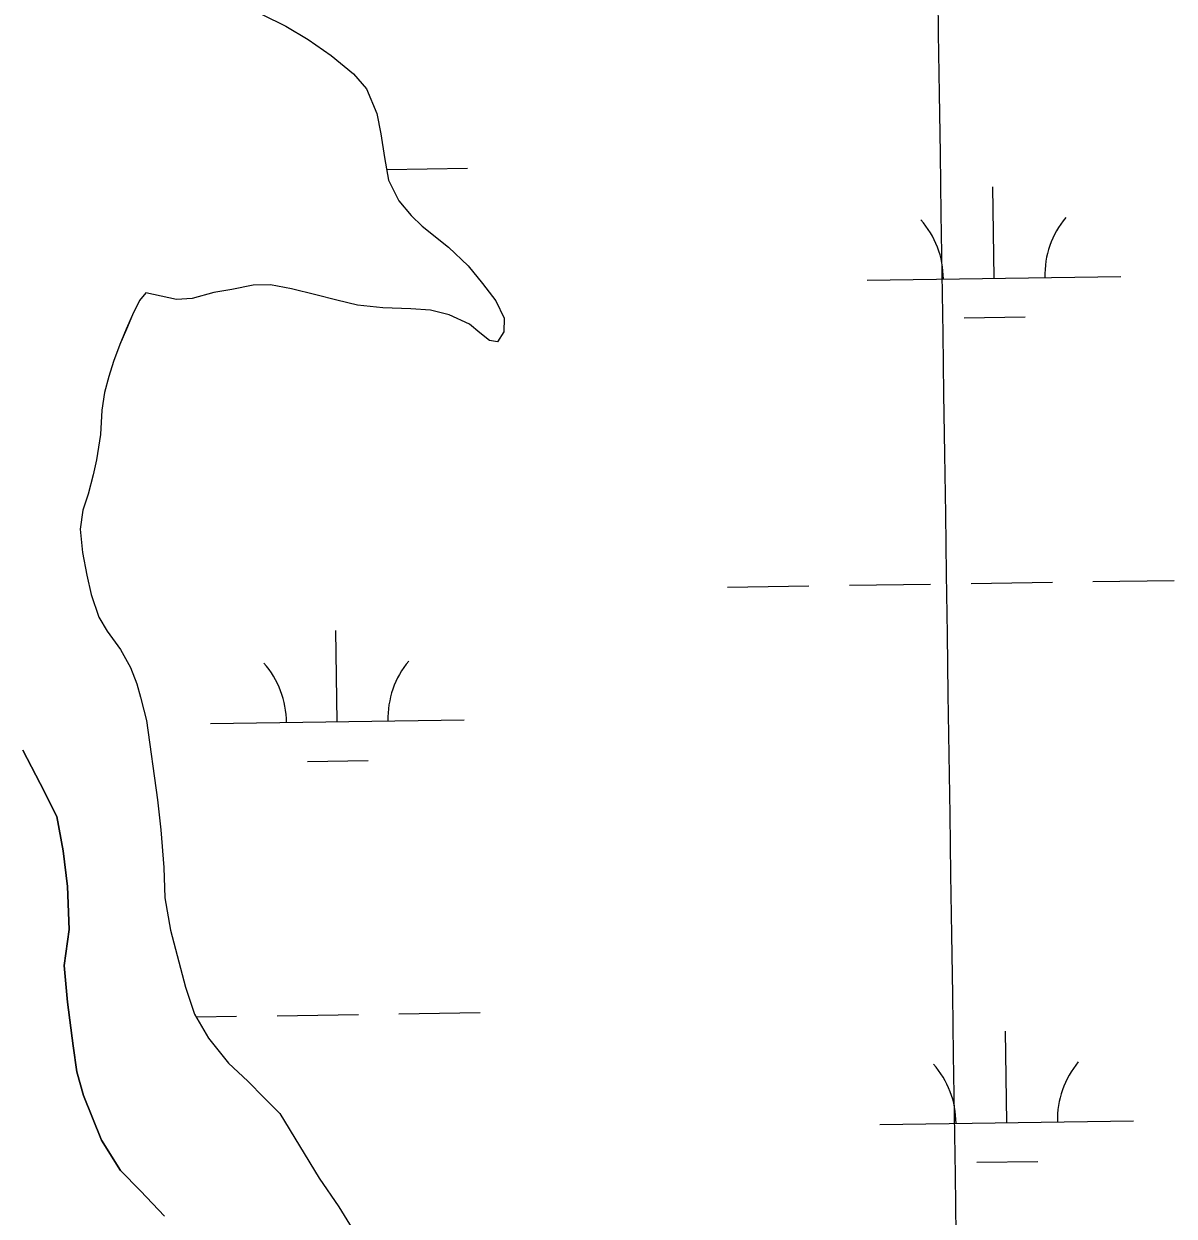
# Model space of a CAD drawing. Extents: x 3807117 to 3845308, y 337856 to 363736.
# Drawn here: x 3816275 to 3816728.3, y 345237.8 to 345707.5 of the extents above; entities that cross this region are included whole.
import ezdxf

# ---------------------------------------------------------------- set-up
doc = ezdxf.new("R2010")
doc.units = 0
for name, color, linetype in [('V-GRID-MAJR', 7, 'Continuous'), ('V-TOPO-SHOR', 7, 'Continuous'), ('V-WETL-SWMP', 7, 'Continuous')]:
    doc.layers.add(name, color=color, linetype=linetype)

msp = doc.modelspace()

# ---------------------------------------------------------------- linework, layer by layer
at = {"layer": 'V-GRID-MAJR'}
msp.add_spline([(3816669.932, 343360.875), (3816580.929, 349419.092), (3816491.898, 355479.234), (3816402.867, 361539.376), (3816402.839, 361541.303)], degree=3, dxfattribs=at)
at = {"layer": 'V-TOPO-SHOR'}
for points in [[(3816368.986, 345711.25800000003), (3816378.2260000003, 345706.636), (3816387.09, 345701.328), (3816396.109, 345695.026), (3816404.9790000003, 345687.887), (3816410.032, 345681.878), (3816414.181, 345672.205), (3816415.731, 345664.202), (3816417.21, 345654.828), (3816418.764, 345645.987), (3816422.756, 345637.762), (3816427.6550000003, 345631.982), (3816431.9390000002, 345627.876), (3816442.413, 345619.598), (3816450.0640000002, 345612.15), (3816455.7290000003, 345605.227), (3816461.088, 345598.381), (3816464.3140000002, 345591.526), (3816464.179, 345586.189), (3816461.674, 345582.292), (3816458.5470000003, 345582.738), (3816454.723, 345585.853), (3816450.67, 345589.196)], [(3816450.67, 345589.196), (3816442.574, 345592.907), (3816435.2490000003, 345594.715), (3816427.542, 345595.299), (3816416.561, 345595.645), (3816406.566, 345596.681), (3816398.323, 345598.715), (3816390.1580000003, 345600.746), (3816380.465, 345603.157), (3816372.224, 345604.656), (3816365.436, 345604.558), (3816356.9760000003, 345602.929), (3816349.8880000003, 345601.686), (3816341.3540000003, 345599.294), (3816335.177, 345598.893), (3816323.112, 345601.559)], [(3816323.112, 345601.559), (3816320.671, 345598.487), (3816317.855, 345592.88800000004), (3816315.4220000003, 345587.213), (3816312.915, 345581.153), (3816310.409, 345574.561), (3816308.512, 345568.58), (3816306.847, 345562.293), (3816305.799, 345555.397), (3816305.215, 345545.745), (3816303.6380000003, 345535.786), (3816302.356, 345529.808), (3816300.39, 345522.22000000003), (3816298.342, 345515.93200000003), (3816297.218, 345508.422), (3816298.166, 345499.313), (3816299.88, 345490.357), (3816301.5100000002, 345482.704), (3816304.5270000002, 345473.752), (3816307.914, 345468.249), (3816313.069, 345460.991), (3816317.075, 345453.956), (3816319.545, 345447.531), (3816321.017, 345442.327), (3816322.258, 345437.199), (3816323.344, 345433.14400000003), (3816327.733, 345401.83400000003), (3816329.072, 345390.04600000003), (3816330.1920000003, 345375.114), (3816330.536, 345363.244), (3816332.875, 345350.46), (3816336.056, 345338.064), (3816338.6920000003, 345328.041), (3816342.325, 345317.33), (3816347.793, 345308.003), (3816355.637, 345298.148), (3816363.241, 345291.05), (3816369.694, 345284.408), (3816375.918, 345278.30100000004), (3816391.395, 345252.771), (3816399.165, 345241.537), (3816404.477, 345232.977)], [(3816274.591, 345421.452), (3816281.444, 345408.23600000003), (3816288.0670000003, 345395.248), (3816290.56, 345381.786), (3816292.21, 345367.713), (3816292.954, 345350.726), (3816290.932, 345336.56200000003), (3816292.202, 345322.179), (3816294.477, 345304.892), (3816295.964, 345294.72000000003), (3816298.596, 345285.315), (3816305.6920000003, 345267.737), (3816313.077, 345255.824), (3816320.985, 345247.814), (3816330.506, 345237.82)]]:
    msp.add_lwpolyline(points, dxfattribs=at)
at = {"layer": 'V-WETL-SWMP'}
for p, q in [((3816368.984983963, 345711.2590043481), (3816378.226983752, 345706.637004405)), ((3816378.226983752, 345706.637004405), (3816387.089983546, 345701.3270044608)), ((3816387.089983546, 345701.3270044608), (3816396.109983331, 345695.02600451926)), ((3816396.109983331, 345695.02600451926), (3816404.9789831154, 345687.8860045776)), ((3816404.9789831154, 345687.8860045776), (3816410.0309829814, 345681.8770046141)), ((3816410.0309829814, 345681.8770046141), (3816414.179982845, 345672.2050046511)), ((3816414.179982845, 345672.2050046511), (3816415.730982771, 345664.2020046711)), ((3816415.730982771, 345664.2020046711), (3816417.209982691, 345654.8270046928)), ((3816417.209982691, 345654.8270046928), (3816418.7639826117, 345645.9860047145)), ((3816418.0317549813, 345650.1517864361), (3816449.8567457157, 345650.6285948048)), ((3816418.7639826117, 345645.9860047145), (3816422.755982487, 345637.7620047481)), ((3816657.373078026, 345607.30243529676), (3816656.833779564, 345643.29839555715)), ((3816422.755982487, 345637.7620047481), (3816427.6549823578, 345631.9820047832)), ((3816427.6549823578, 345631.9820047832), (3816431.9389822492, 345627.8770048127)), ((3816431.9389822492, 345627.8770048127), (3816442.412981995, 345619.5980048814)), ((3816442.412981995, 345619.5980048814), (3816450.062981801, 345612.14900493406)), ((3816450.062981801, 345612.14900493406), (3816455.7289816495, 345605.2270049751)), ((3816607.3786892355, 345606.5534093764), (3816707.367466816, 345608.05146121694)), ((3816365.435983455, 345604.55700448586), (3816356.975983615, 345602.92900444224)), ((3816372.2229833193, 345604.65500452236), (3816365.435983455, 345604.55700448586)), ((3816380.463983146, 345603.1560045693), (3816372.2229833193, 345604.65500452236)), ((3816455.72898165, 345605.2270049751), (3816461.0889815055, 345598.3810050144)), ((3816323.111984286, 345601.5590042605), (3816320.670984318, 345598.48800425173)), ((3816335.17798403, 345598.89300432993), (3816323.111984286, 345601.5590042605)), ((3816341.3539839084, 345599.29400436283), (3816335.17798403, 345598.89300432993)), ((3816349.8879837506, 345601.6860044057), (3816341.3539839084, 345599.29400436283)), ((3816356.975983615, 345602.92900444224), (3816349.8879837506, 345601.6860044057)), ((3816390.1569829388, 345600.74700462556), (3816380.463983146, 345603.1560045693)), ((3816398.3239827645, 345598.714004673), (3816390.1569829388, 345600.74700462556)), ((3816406.566982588, 345596.6810047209), (3816398.3239827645, 345598.714004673)), ((3816320.670984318, 345598.48800425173), (3816317.8549843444, 345592.8880042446)), ((3816416.559982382, 345595.6450047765), (3816406.566982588, 345596.6810047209)), ((3816427.5429821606, 345595.2990048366), (3816416.559982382, 345595.6450047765)), ((3816435.247982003, 345594.71400487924), (3816427.5429821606, 345595.2990048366)), ((3816442.5749818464, 345592.90700492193), (3816435.247982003, 345594.71400487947)), ((3816461.0889815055, 345598.3810050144), (3816464.3139814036, 345591.52700504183)), ((3816317.854984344, 345592.8880042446), (3816315.4229843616, 345587.2130042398)), ((3816450.6699816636, 345589.19600497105), (3816442.5749818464, 345592.9070049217)), ((3816454.7229815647, 345585.85300499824), (3816450.6699816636, 345589.1960049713)), ((3816464.3139814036, 345591.52700504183), (3816464.177981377, 345586.189005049)), ((3816645.60558901, 345591.69340066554), (3816669.602895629, 345592.0529331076)), ((3816315.4229843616, 345587.2130042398), (3816312.9149843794, 345581.1540042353)), ((3816458.545981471, 345582.7390050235), (3816454.7229815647, 345585.85300499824)), ((3816464.177981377, 345586.189005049), (3816461.6739814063, 345582.2910050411)), ((3816312.9149843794, 345581.1540042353), (3816310.407984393, 345574.560004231)), ((3816461.6739814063, 345582.2910050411), (3816458.545981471, 345582.7390050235)), ((3816310.407984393, 345574.560004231), (3816308.5129843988, 345568.5800042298)), ((3816308.5129843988, 345568.5800042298), (3816306.847984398, 345562.29400422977)), ((3816306.847984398, 345562.29400422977), (3816305.7979843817, 345555.3980042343)), ((3816305.7979843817, 345555.3980042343), (3816305.215984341, 345545.7460042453)), ((3816305.215984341, 345545.7460042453), (3816303.638984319, 345535.78500425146)), ((3816303.638984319, 345535.78500425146), (3816302.355984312, 345529.80700425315)), ((3816302.355984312, 345529.80700425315), (3816300.3889843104, 345522.21900425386)), ((3816300.3889843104, 345522.21900425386), (3816298.3419843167, 345515.932004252)), ((3816298.3419843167, 345515.932004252), (3816297.216984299, 345508.42300425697)), ((3816297.216984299, 345508.42300425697), (3816298.16498423, 345499.31200427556)), ((3816298.16498423, 345499.31200427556), (3816299.878984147, 345490.35700429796)), ((3816299.878984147, 345490.35700429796), (3816301.510984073, 345482.70300431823)), ((3816552.339793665, 345485.644330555), (3816584.336202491, 345486.12370714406)), ((3816600.3344069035, 345486.3633954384), (3816632.330815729, 345486.8427720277)), ((3816648.329020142, 345487.0824603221), (3816680.325428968, 345487.5618369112)), ((3816696.323633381, 345487.80152520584), (3816728.320042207, 345488.2809017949)), ((3816301.510984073, 345482.70300431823), (3816304.5269839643, 345473.75200434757)), ((3816304.5269839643, 345473.75200434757), (3816307.913983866, 345468.249004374)), ((3816307.913983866, 345468.249004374), (3816313.068983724, 345460.9900044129)), ((3816398.5252838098, 345432.5921562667), (3816397.985985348, 345468.58811652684)), ((3816313.068983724, 345460.9900044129), (3816317.0739836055, 345453.9560044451)), ((3816317.0739836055, 345453.9560044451), (3816319.544983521, 345447.53100446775)), ((3816319.544983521, 345447.53100446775), (3816321.0169834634, 345442.32800448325)), ((3816321.0169834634, 345442.32800448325), (3816322.258983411, 345437.2000044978)), ((3816322.258983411, 345437.2000044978), (3816323.343983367, 345433.1450045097)), ((3816323.343983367, 345433.1450045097), (3816327.732983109, 345401.83500457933)), ((3816348.5308950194, 345431.84313034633), (3816448.5196726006, 345433.3411821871)), ((3816281.443984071, 345408.2360043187), (3816274.5909842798, 345421.4520042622)), ((3816386.7577947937, 345416.98312163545), (3816410.755101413, 345417.3426540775)), ((3816288.066983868, 345395.24800437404), (3816281.443984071, 345408.2360043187)), ((3816327.7329831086, 345401.83500457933), (3816329.072983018, 345390.0450046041)), ((3816290.5589837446, 345381.78700440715), (3816288.0669838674, 345395.24800437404)), ((3816329.072983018, 345390.0450046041), (3816330.1929829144, 345375.1140046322)), ((3816292.210983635, 345367.712004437), (3816290.5589837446, 345381.78700440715)), ((3816330.1929829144, 345375.1140046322), (3816330.5369828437, 345363.24400465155)), ((3816292.9539835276, 345350.72600446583), (3816292.210983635, 345367.712004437)), ((3816330.5369828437, 345363.24400465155), (3816332.874982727, 345350.4610046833)), ((3816290.932983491, 345336.5630044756), (3816292.9539835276, 345350.72600446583)), ((3816332.874982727, 345350.4610046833), (3816336.054982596, 345338.06400471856)), ((3816292.202983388, 345322.180004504), (3816290.9329834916, 345336.5630044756)), ((3816336.0549825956, 345338.06400471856), (3816338.690982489, 345328.0400047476)), ((3816338.690982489, 345328.0400047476), (3816342.324982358, 345317.3290047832)), ((3816294.477983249, 345304.89300454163), (3816292.202983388, 345322.180004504)), ((3816342.324982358, 345317.3290047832), (3816347.7919821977, 345308.00300482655)), ((3816374.8493657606, 345316.7924844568), (3816406.845774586, 345317.2718610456)), ((3816422.843978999, 345317.51154934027), (3816454.840387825, 345317.9909259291)), ((3816342.919923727, 345316.3141111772), (3816358.8511613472, 345316.5527961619)), ((3816347.7919821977, 345308.00300482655), (3816355.635981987, 345298.14800488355)), ((3816662.3567201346, 345274.6647664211), (3816661.817421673, 345310.66072668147)), ((3816295.9639831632, 345294.7200045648), (3816294.477983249, 345304.89300454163)), ((3816355.635981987, 345298.14800488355), (3816363.2409817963, 345291.0500049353)), ((3816298.59598306, 345285.3160045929), (3816295.963983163, 345294.7200045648)), ((3816363.2409817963, 345291.0500049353), (3816369.694981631, 345284.40800498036)), ((3816305.691982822, 345267.73800465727), (3816298.59598306, 345285.3160045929)), ((3816369.694981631, 345284.40800498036), (3816375.9179814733, 345278.30100502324)), ((3816375.9179814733, 345278.301005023), (3816391.3939810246, 345252.7700051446)), ((3816612.3623313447, 345273.91574050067), (3816712.3511089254, 345275.41379234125)), ((3816313.07698261, 345255.82400471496), (3816305.691982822, 345267.73800465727)), ((3816320.9839824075, 345247.81400476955), (3816313.07698261, 345255.82400471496)), ((3816650.589231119, 345259.05573178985), (3816674.586537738, 345259.4152642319)), ((3816391.3939810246, 345252.7700051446), (3816399.164980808, 345241.5370052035)), ((3816330.5049821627, 345237.8200048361), (3816320.9839824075, 345247.81400476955)), ((3816399.164980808, 345241.5370052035), (3816404.476980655, 345232.97600524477))]:
    msp.add_line(p, q, dxfattribs=at)
for centre, radius, start, end in [((3816602.129228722, 345606.9496173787), 35.246287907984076, 0.08653252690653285, 41.630190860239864), ((3816712.602701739, 345608.60475302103), 35.246287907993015, 140.0865295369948, 181.63018787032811), ((3816343.281434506, 345432.2393383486), 35.246287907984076, 0.08653252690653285, 41.630190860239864), ((3816453.7549075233, 345433.89447399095), 35.246287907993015, 140.0865295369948, 181.63018787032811), ((3816717.586343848, 345275.9670841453), 35.246287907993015, 140.0865295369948, 181.63018787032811), ((3816607.1128708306, 345274.311948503), 35.246287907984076, 0.08653252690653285, 41.630190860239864)]:
    msp.add_arc(centre, radius, start, end, dxfattribs=at)

doc.saveas('drawing.dxf')
